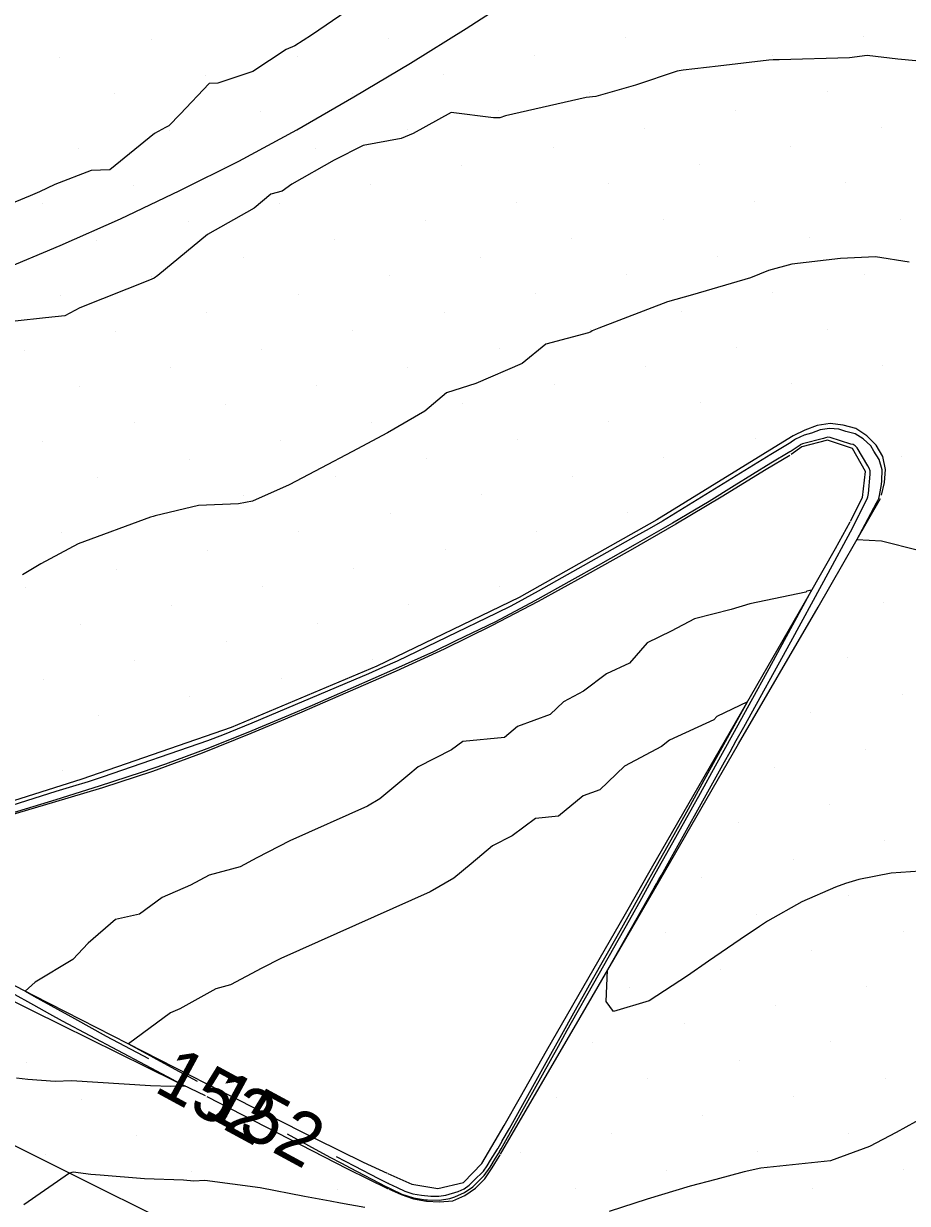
# Model space of a CAD drawing. Extents: x 2354170 to 2357230, y 866100 to 868290.
# Drawn here: x 2355379.11 to 2355412.67, y 867377.49 to 867422.25 of the extents above; entities that cross this region are included whole.
import ezdxf

# ---------------------------------------------------------------- set-up
doc = ezdxf.new("R2010")
doc.units = 0
for name, color, linetype in [('Default', 7, 'Continuous'), ('DTM Contours Minor', 7, 'Continuous'), ('DTM Contours Minor Text', 7, 'Continuous'), ('Exist DTM Breakline', 7, 'Continuous'), ('Exist DTM Scan Elevation Point', 7, 'Continuous'), ('Exist Roads Curbs', 7, 'Continuous'), ('Exist Roads EOP', 7, 'Continuous')]:
    doc.layers.add(name, color=color, linetype=linetype)

msp = doc.modelspace()

# ---------------------------------------------------------------- linework, layer by layer
at = {"layer": 'Default'}
for points in [[(2355391.394, 867422.738), (2355390.044, 867421.815), (2355389.415, 867421.41), (2355389.085, 867421.268), (2355387.81, 867420.434), (2355386.484, 867419.991), (2355386.156, 867419.974), (2355385.062, 867418.815), (2355384.622, 867418.374), (2355384.499, 867418.307), (2355384.079, 867418.085), (2355382.392, 867416.704), (2355381.683, 867416.682), (2355380.3, 867416.149), (2355379.72, 867415.866), (2355379.357, 867415.713), (2355377.446, 867414.93)], [(2355412.735, 867413.206), (2355411.456, 867413.401), (2355410.126, 867413.342), (2355408.277, 867413.128), (2355407.388, 867412.884), (2355406.715, 867412.602), (2355404.507, 867411.96), (2355403.555, 867411.695), (2355400.956, 867410.698), (2355400.694, 867410.59), (2355400.645, 867410.563), (2355400.555, 867410.517), (2355398.938, 867410.083), (2355398.037, 867409.35), (2355396.283, 867408.592), (2355395.172, 867408.248), (2355394.348, 867407.548), (2355392.934, 867406.731), (2355391.571, 867405.999), (2355390.42, 867405.397), (2355389.2, 867404.75), (2355387.806, 867404.129), (2355387.275, 867404.037), (2355385.75, 867403.974), (2355384.108, 867403.577), (2355384.032, 867403.555), (2355383.936, 867403.522), (2355381.187, 867402.513), (2355379.773, 867401.76), (2355379.07, 867401.34)], [(2355413.081, 867402.264), (2355411.688, 867402.621), (2355410.741, 867402.664), (2355411.498, 867404.074), (2355411.54, 867404.154), (2355411.541, 867404.156), (2355411.578, 867404.233), (2355411.61, 867404.347), (2355411.684, 867404.762), (2355411.696, 867404.902), (2355411.705, 867405.326), (2355411.599, 867405.715), (2355411.385, 867406.033), (2355411.271, 867406.227), (2355410.992, 867406.495), (2355410.676, 867406.683), (2355410.326, 867406.776), (2355410.064, 867406.86), (2355409.704, 867406.891), (2355409.357, 867406.833), (2355409.029, 867406.709), (2355408.741, 867406.635), (2355408.422, 867406.487), (2355408.381, 867406.461), (2355408.377, 867406.459), (2355408.257, 867406.374), (2355408.241, 867406.364), (2355407.981, 867406.21), (2355407.482, 867405.903), (2355403.865, 867403.676), (2355403.368, 867403.378), (2355402.857, 867403.088), (2355402.35, 867402.803), (2355398.645, 867400.715), (2355398.142, 867400.434), (2355397.604, 867400.15), (2355397.064, 867399.888), (2355393.296, 867398.066), (2355392.738, 867397.816), (2355392.203, 867397.58), (2355391.642, 867397.336), (2355387.774, 867395.709), (2355387.221, 867395.476), (2355386.663, 867395.253), (2355386.097, 867395.042), (2355382.133, 867393.674), (2355381.559, 867393.488), (2355380.968, 867393.302), (2355380.341, 867393.114), (2355376.465, 867391.888)], [(2355413.517, 867390.116), (2355412.044, 867390.022), (2355410.816, 867389.779), (2355410.32, 867389.63), (2355409.937, 867389.487), (2355408.659, 867388.926), (2355407.355, 867388.197), (2355407.045, 867387.996), (2355406.311, 867387.502), (2355405.109, 867386.686), (2355404.312, 867386.125), (2355402.86, 867385.176), (2355401.502, 867384.764), (2355401.235, 867385.147), (2355401.282, 867386.333), (2355403.058, 867389.464), (2355403.14, 867389.611), (2355403.23, 867389.772), (2355403.328, 867389.945), (2355405.723, 867394.241), (2355405.931, 867394.619), (2355406.17, 867395.055), (2355406.45, 867395.56), (2355408.241, 867398.79), (2355408.633, 867399.512), (2355409.1, 867400.374), (2355409.659, 867401.399), (2355410.501, 867402.966), (2355410.839, 867403.615), (2355410.85, 867403.635), (2355411.151, 867404.257), (2355411.161, 867404.292), (2355411.183, 867404.418), (2355411.246, 867405.16), (2355411.249, 867405.28), (2355411.219, 867405.389), (2355411.159, 867405.479), (2355410.76, 867406.158), (2355410.687, 867406.228), (2355410.604, 867406.277), (2355410.513, 867406.301), (2355409.738, 867406.547), (2355409.647, 867406.555), (2355409.56, 867406.541), (2355409.478, 867406.509), (2355408.68, 867406.306), (2355408.6, 867406.269), (2355408.589, 867406.262), (2355408.588, 867406.261), (2355408.253, 867406.026), (2355408.208, 867405.999), (2355407.483, 867405.568), (2355406.095, 867404.713), (2355405.136, 867404.123), (2355403.753, 867403.292), (2355402.331, 867402.484), (2355400.921, 867401.692), (2355399.929, 867401.133), (2355398.527, 867400.35), (2355397.029, 867399.559), (2355395.527, 867398.83), (2355394.672, 867398.417), (2355393.119, 867397.722), (2355391.628, 867397.064), (2355390.068, 867396.384), (2355389.164, 867396.004), (2355387.626, 867395.357), (2355386.071, 867394.735), (2355384.496, 867394.15), (2355383.577, 867393.832), (2355381.979, 867393.315), (2355380.333, 867392.795), (2355378.589, 867392.274)], [(2355405.962, 867395.387), (2355406.59, 867396.522), (2355405.427, 867395.961), (2355405.317, 867395.834), (2355403.638, 867395.06), (2355403.328, 867394.825), (2355401.921, 867394.082), (2355400.986, 867393.185), (2355400.354, 867392.952), (2355399.419, 867392.181), (2355398.541, 867392.094), (2355397.659, 867391.434), (2355396.911, 867391.05), (2355396.104, 867390.378), (2355395.45, 867389.831), (2355394.549, 867389.314), (2355388.874, 867386.786), (2355388.158, 867386.414), (2355386.964, 867385.778), (2355386.408, 867385.63), (2355385.045, 867384.874), (2355384.696, 867384.725), (2355383.101, 867383.54), (2355384.851, 867382.58), (2355385.019, 867382.491), (2355385.703, 867382.121)], [(2355390.98, 867379.265), (2355391.665, 867378.909), (2355392.589, 867378.428), (2355392.939, 867378.263), (2355392.949, 867378.258), (2355392.972, 867378.247), (2355393.298, 867378.095), (2355393.584, 867377.956), (2355393.896, 867377.853), (2355394.213, 867377.805), (2355394.579, 867377.764), (2355394.88, 867377.758), (2355395.147, 867377.801), (2355395.613, 867377.944), (2355395.837, 867378.045), (2355396.033, 867378.183), (2355396.204, 867378.353), (2355396.568, 867378.714), (2355396.712, 867378.917), (2355396.844, 867379.132), (2355397.099, 867379.542), (2355397.122, 867379.582), (2355397.128, 867379.591), (2355397.281, 867379.854), (2355397.283, 867379.858), (2355397.559, 867380.331), (2355398.951, 867382.833), (2355399.479, 867383.782), (2355400.066, 867384.836), (2355400.715, 867385.99), (2355401.641, 867387.623), (2355402.305, 867388.807), (2355403.027, 867390.096), (2355403.812, 867391.49), (2355404.354, 867392.463), (2355405.102, 867393.821), (2355405.962, 867395.387)], [(2355378.666, 867385.481), (2355379.483, 867385.019), (2355380.099, 867384.68), (2355380.58, 867384.412), (2355384.777, 867382.19), (2355384.847, 867382.152), (2355385.262, 867381.934), (2355384.697, 867381.919), (2355383.93, 867381.954), (2355380.935, 867382.136), (2355380.306, 867382.112), (2355379.277, 867382.184), (2355378.85, 867382.241)]]:
    msp.add_lwpolyline(points, dxfattribs=at)
at = {"layer": 'DTM Contours Minor'}
for points in [[(2355412.984, 867420.843), (2355412.296, 867420.9), (2355411.139, 867421.041), (2355410.461, 867420.959), (2355407.794, 867420.881), (2355407.564, 867420.881), (2355407.399, 867420.862), (2355405.48, 867420.639), (2355404.156, 867420.49), (2355403.921, 867420.445), (2355402.348, 867419.916), (2355400.837, 867419.488), (2355400.471, 867419.452), (2355397.41, 867418.758), (2355397.189, 867418.673), (2355396.956, 867418.671), (2355395.343, 867418.882), (2355393.9, 867418.082), (2355393.442, 867417.89), (2355392.006, 867417.627), (2355390.904, 867417.067), (2355389.301, 867416.162), (2355388.934, 867415.897), (2355388.503, 867415.778), (2355387.871, 867415.249), (2355386.092, 867414.255), (2355384.214, 867412.7), (2355384.073, 867412.593), (2355383.892, 867412.517), (2355381.251, 867411.463), (2355380.679, 867411.16), (2355379.95, 867411.088), (2355378.795, 867410.957)], [(2355408.948, 867400.603), (2355409.03, 867400.754), (2355408.844, 867400.718), (2355408.811, 867400.677), (2355406.686, 867400.233), (2355405.976, 867400.026), (2355404.581, 867399.665), (2355403.697, 867399.198), (2355402.785, 867398.758), (2355402.118, 867397.987), (2355401.244, 867397.584), (2355400.368, 867396.922), (2355399.606, 867396.519), (2355399.1, 867396.033), (2355397.864, 867395.579), (2355397.37, 867395.171), (2355395.783, 867395.013), (2355395.362, 867394.698), (2355394.092, 867394.047), (2355393.7, 867393.721), (2355392.64, 867392.834), (2355392.171, 867392.565), (2355389.216, 867391.248), (2355387.963, 867390.598), (2355387.33, 867390.261), (2355386.157, 867389.948), (2355385.452, 867389.557), (2355384.37, 867389.095), (2355383.517, 867388.462), (2355382.605, 867388.257), (2355381.559, 867387.36), (2355380.985, 867386.745), (2355379.554, 867385.878), (2355379.175, 867385.543), (2355379.505, 867385.357), (2355381.043, 867384.509), (2355382.244, 867383.839), (2355383.635, 867383.103), (2355383.85, 867382.985)], [(2355389.125, 867380.127), (2355390.744, 867379.247), (2355391.176, 867379.013), (2355391.509, 867378.84), (2355392.866, 867378.134), (2355392.948, 867378.095), (2355392.95, 867378.094), (2355392.983, 867378.078), (2355393.059, 867378.042), (2355393.467, 867377.845), (2355393.913, 867377.698), (2355394.365, 867377.629), (2355394.447, 867377.62), (2355394.899, 867377.611), (2355395.299, 867377.676), (2355395.489, 867377.734), (2355395.851, 867377.898), (2355396.167, 867378.12), (2355396.443, 867378.394), (2355396.599, 867378.549), (2355396.826, 867378.87), (2355397.034, 867379.209), (2355397.139, 867379.378), (2355397.175, 867379.439), (2355397.183, 867379.453), (2355397.246, 867379.561), (2355397.247, 867379.562), (2355397.361, 867379.758), (2355399.415, 867383.449), (2355399.752, 867384.056), (2355400.128, 867384.73), (2355400.543, 867385.468), (2355402.114, 867388.236), (2355402.583, 867389.075), (2355403.095, 867389.988), (2355403.651, 867390.975), (2355404.81, 867393.055), (2355405.378, 867394.087), (2355406.032, 867395.276), (2355406.794, 867396.655), (2355407.345, 867397.65), (2355408.077, 867398.996), (2355408.948, 867400.603)], [(2355413.712, 867380.994), (2355412.245, 867380.18), (2355411.224, 867379.642), (2355409.748, 867379.104), (2355407.821, 867378.896), (2355407.107, 867378.832), (2355406.471, 867378.682), (2355405.392, 867378.396), (2355404.423, 867378.146), (2355402.788, 867377.645), (2355401.341, 867377.188)], [(2355392.068, 867377.328), (2355391.142, 867377.5), (2355390.751, 867377.575), (2355389.783, 867377.754), (2355388.088, 867378.081), (2355385.988, 867378.353), (2355385.58, 867378.334), (2355385.18, 867378.367), (2355383.707, 867378.419), (2355382.022, 867378.559), (2355381.665, 867378.587), (2355380.999, 867378.675), (2355380.857, 867378.642), (2355379.118, 867377.44)]]:
    msp.add_lwpolyline(points, dxfattribs=at)
at = {"layer": 'Exist DTM Breakline'}
for points in [[(2355361.407, 867408.05), (2355363.868, 867408.487), (2355366.303, 867409.052), (2355368.716, 867409.705), (2355371.119, 867410.396), (2355373.504, 867411.144), (2355375.862, 867411.975), (2355378.194, 867412.876), (2355380.503, 867413.833), (2355382.789, 867414.847), (2355385.049, 867415.915), (2355387.282, 867417.038), (2355389.484, 867418.222), (2355391.652, 867419.467), (2355393.796, 867420.752), (2355395.92, 867422.07), (2355398.018, 867423.431)], [(2355361.577, 867388.266), (2355363.813, 867387.148), (2355366.049, 867386.029), (2355368.285, 867384.911), (2355370.522, 867383.794), (2355372.758, 867382.677), (2355374.995, 867381.561), (2355377.233, 867380.446), (2355379.471, 867379.331), (2355381.709, 867378.218), (2355383.948, 867377.106), (2355386.188, 867375.995), (2355388.427, 867374.884), (2355390.666, 867373.772), (2355392.905, 867372.659), (2355395.143, 867371.546), (2355397.381, 867370.43), (2355399.617, 867369.312), (2355401.852, 867368.192), (2355404.086, 867367.069), (2355406.318, 867365.945), (2355408.551, 867364.821), (2355410.786, 867363.699), (2355413.022, 867362.582)]]:
    msp.add_lwpolyline(points, dxfattribs=at)
at = {"layer": 'Exist DTM Scan Elevation Point'}
for p, q in [((2355383.951, 867421.667), (2355383.951, 867421.667)), ((2355392.965, 867421.699), (2355392.965, 867421.699)), ((2355401.979, 867421.73), (2355401.979, 867421.73)), ((2355410.992, 867421.762), (2355410.992, 867421.762)), ((2355380.486, 867420.962), (2355380.486, 867420.962)), ((2355389.5, 867420.993), (2355389.5, 867420.993)), ((2355398.514, 867421.025), (2355398.514, 867421.025)), ((2355407.528, 867421.057), (2355407.528, 867421.057)), ((2355386.036, 867420.288), (2355386.036, 867420.288)), ((2355395.05, 867420.319), (2355395.05, 867420.319)), ((2355404.064, 867420.351), (2355404.064, 867420.351)), ((2355382.571, 867419.582), (2355382.571, 867419.582)), ((2355391.585, 867419.614), (2355391.585, 867419.614)), ((2355400.599, 867419.646), (2355400.599, 867419.646)), ((2355409.613, 867419.677), (2355409.613, 867419.677)), ((2355388.121, 867418.908), (2355388.121, 867418.908)), ((2355397.135, 867418.94), (2355397.135, 867418.94)), ((2355406.149, 867418.972), (2355406.149, 867418.972)), ((2355393.67, 867418.234), (2355393.67, 867418.234)), ((2355402.684, 867418.266), (2355402.684, 867418.266)), ((2355411.698, 867418.298), (2355411.698, 867418.298)), ((2355384.656, 867418.203), (2355384.656, 867418.203)), ((2355381.192, 867417.497), (2355381.192, 867417.497)), ((2355390.206, 867417.529), (2355390.206, 867417.529)), ((2355399.22, 867417.561), (2355399.22, 867417.561)), ((2355408.234, 867417.592), (2355408.234, 867417.592)), ((2355404.769, 867416.887), (2355404.769, 867416.887)), ((2355386.741, 867416.823), (2355386.741, 867416.823)), ((2355395.755, 867416.855), (2355395.755, 867416.855)), ((2355383.277, 867416.118), (2355383.277, 867416.118)), ((2355392.291, 867416.149), (2355392.291, 867416.149)), ((2355401.305, 867416.181), (2355401.305, 867416.181)), ((2355410.318, 867416.213), (2355410.318, 867416.213)), ((2355379.813, 867415.412), (2355379.813, 867415.412)), ((2355388.826, 867415.444), (2355388.826, 867415.444)), ((2355397.84, 867415.476), (2355397.84, 867415.476)), ((2355406.854, 867415.507), (2355406.854, 867415.507)), ((2355385.362, 867414.738), (2355385.362, 867414.738)), ((2355394.376, 867414.77), (2355394.376, 867414.77)), ((2355403.39, 867414.802), (2355403.39, 867414.802)), ((2355412.403, 867414.833), (2355412.403, 867414.833)), ((2355381.898, 867414.033), (2355381.898, 867414.033)), ((2355390.911, 867414.064), (2355390.911, 867414.064)), ((2355399.925, 867414.096), (2355399.925, 867414.096)), ((2355408.939, 867414.128), (2355408.939, 867414.128)), ((2355387.447, 867413.359), (2355387.447, 867413.359)), ((2355396.461, 867413.391), (2355396.461, 867413.391)), ((2355405.475, 867413.422), (2355405.475, 867413.422)), ((2355383.983, 867412.653), (2355383.983, 867412.653)), ((2355392.996, 867412.685), (2355392.996, 867412.685)), ((2355402.01, 867412.717), (2355402.01, 867412.717)), ((2355411.024, 867412.748), (2355411.024, 867412.748)), ((2355380.518, 867411.948), (2355380.518, 867411.948)), ((2355389.532, 867411.979), (2355389.532, 867411.979)), ((2355398.546, 867412.011), (2355398.546, 867412.011)), ((2355407.56, 867412.043), (2355407.56, 867412.043)), ((2355386.068, 867411.274), (2355386.068, 867411.274)), ((2355395.081, 867411.306), (2355395.081, 867411.306)), ((2355404.095, 867411.337), (2355404.095, 867411.337)), ((2355391.617, 867410.6), (2355391.617, 867410.6)), ((2355400.631, 867410.632), (2355400.631, 867410.632)), ((2355409.645, 867410.663), (2355409.645, 867410.663)), ((2355382.603, 867410.568), (2355382.603, 867410.568)), ((2355379.139, 867409.863), (2355379.139, 867409.863)), ((2355388.153, 867409.894), (2355388.153, 867409.894)), ((2355397.166, 867409.926), (2355397.166, 867409.926)), ((2355406.18, 867409.958), (2355406.18, 867409.958)), ((2355411.73, 867409.284), (2355411.73, 867409.284)), ((2355384.688, 867409.189), (2355384.688, 867409.189)), ((2355393.702, 867409.221), (2355393.702, 867409.221)), ((2355402.716, 867409.252), (2355402.716, 867409.252)), ((2355381.224, 867408.483), (2355381.224, 867408.483)), ((2355390.238, 867408.515), (2355390.238, 867408.515)), ((2355399.251, 867408.547), (2355399.251, 867408.547)), ((2355408.265, 867408.578), (2355408.265, 867408.578)), ((2355386.773, 867407.809), (2355386.773, 867407.809)), ((2355395.787, 867407.841), (2355395.787, 867407.841)), ((2355404.801, 867407.873), (2355404.801, 867407.873)), ((2355383.309, 867407.104), (2355383.309, 867407.104)), ((2355392.323, 867407.136), (2355392.323, 867407.136)), ((2355401.336, 867407.167), (2355401.336, 867407.167)), ((2355379.844, 867406.398), (2355379.844, 867406.398)), ((2355388.858, 867406.43), (2355388.858, 867406.43)), ((2355397.872, 867406.462), (2355397.872, 867406.462)), ((2355406.886, 867406.493), (2355406.886, 867406.493)), ((2355385.394, 867405.724), (2355385.394, 867405.724)), ((2355394.408, 867405.756), (2355394.408, 867405.756)), ((2355403.421, 867405.788), (2355403.421, 867405.788)), ((2355412.435, 867405.82), (2355412.435, 867405.82)), ((2355381.929, 867405.019), (2355381.929, 867405.019)), ((2355390.943, 867405.051), (2355390.943, 867405.051)), ((2355399.957, 867405.082), (2355399.957, 867405.082)), ((2355387.479, 867404.345), (2355387.479, 867404.345)), ((2355396.492, 867404.377), (2355396.492, 867404.377)), ((2355384.014, 867403.639), (2355384.014, 867403.639)), ((2355393.028, 867403.671), (2355393.028, 867403.671)), ((2355402.042, 867403.703), (2355402.042, 867403.703)), ((2355398.577, 867402.997), (2355398.577, 867402.997)), ((2355380.55, 867402.934), (2355380.55, 867402.934)), ((2355389.564, 867402.966), (2355389.564, 867402.966)), ((2355386.099, 867402.26), (2355386.099, 867402.26)), ((2355395.113, 867402.292), (2355395.113, 867402.292)), ((2355382.635, 867401.554), (2355382.635, 867401.554)), ((2355391.649, 867401.586), (2355391.649, 867401.586)), ((2355379.17, 867400.849), (2355379.17, 867400.849)), ((2355388.184, 867400.881), (2355388.184, 867400.881)), ((2355397.198, 867400.912), (2355397.198, 867400.912)), ((2355384.72, 867400.175), (2355384.72, 867400.175)), ((2355393.734, 867400.207), (2355393.734, 867400.207)), ((2355411.761, 867400.27), (2355411.761, 867400.27)), ((2355381.255, 867399.47), (2355381.255, 867399.47)), ((2355390.269, 867399.501), (2355390.269, 867399.501)), ((2355386.805, 867398.796), (2355386.805, 867398.796)), ((2355383.34, 867398.09), (2355383.34, 867398.09)), ((2355392.358, 867398.12), (2355392.358, 867398.12)), ((2355410.382, 867398.185), (2355410.382, 867398.185)), ((2355379.876, 867397.385), (2355379.876, 867397.385)), ((2355388.887, 867397.418), (2355388.887, 867397.418)), ((2355412.467, 867396.806), (2355412.467, 867396.806)), ((2355385.425, 867396.711), (2355385.425, 867396.711)), ((2355381.961, 867396.005), (2355381.961, 867396.005)), ((2355409.002, 867396.1), (2355409.002, 867396.1)), ((2355411.087, 867394.721), (2355411.087, 867394.721)), ((2355380.598, 867393.909), (2355380.598, 867393.909)), ((2355407.623, 867394.015), (2355407.623, 867394.015)), ((2355409.708, 867392.636), (2355409.708, 867392.636)), ((2355406.244, 867391.93), (2355406.244, 867391.93)), ((2355411.793, 867391.256), (2355411.793, 867391.256)), ((2355408.329, 867390.551), (2355408.329, 867390.551)), ((2355404.864, 867389.845), (2355404.864, 867389.845)), ((2355410.414, 867389.171), (2355410.414, 867389.171)), ((2355406.949, 867388.466), (2355406.949, 867388.466)), ((2355412.499, 867387.792), (2355412.499, 867387.792)), ((2355403.485, 867387.76), (2355403.485, 867387.76)), ((2355409.034, 867387.086), (2355409.034, 867387.086)), ((2355405.57, 867386.381), (2355405.57, 867386.381)), ((2355402.105, 867385.675), (2355402.105, 867385.675)), ((2355411.119, 867385.707), (2355411.119, 867385.707)), ((2355407.655, 867385.001), (2355407.655, 867385.001)), ((2355404.19, 867384.296), (2355404.19, 867384.296)), ((2355400.726, 867383.59), (2355400.726, 867383.59)), ((2355409.74, 867383.622), (2355409.74, 867383.622)), ((2355406.275, 867382.916), (2355406.275, 867382.916)), ((2355379.234, 867382.821), (2355379.234, 867382.821)), ((2355402.811, 867382.211), (2355402.811, 867382.211)), ((2355411.825, 867382.242), (2355411.825, 867382.242)), ((2355399.346, 867381.505), (2355399.346, 867381.505)), ((2355408.36, 867381.537), (2355408.36, 867381.537)), ((2355381.319, 867381.442), (2355381.319, 867381.442)), ((2355386.868, 867380.768), (2355386.868, 867380.768)), ((2355404.896, 867380.831), (2355404.896, 867380.831)), ((2355410.445, 867380.157), (2355410.445, 867380.157)), ((2355383.404, 867380.062), (2355383.404, 867380.062)), ((2355401.431, 867380.126), (2355401.431, 867380.126)), ((2355379.939, 867379.357), (2355379.939, 867379.357)), ((2355388.953, 867379.389), (2355388.953, 867379.389)), ((2355397.967, 867379.42), (2355397.967, 867379.42)), ((2355406.981, 867379.452), (2355406.981, 867379.452)), ((2355385.489, 867378.683), (2355385.489, 867378.683)), ((2355403.516, 867378.746), (2355403.516, 867378.746)), ((2355412.53, 867378.778), (2355412.53, 867378.778)), ((2355382.024, 867377.977), (2355382.024, 867377.977)), ((2355391.038, 867378.009), (2355391.038, 867378.009)), ((2355400.052, 867378.041), (2355400.052, 867378.041)), ((2355409.066, 867378.072), (2355409.066, 867378.072))]:
    msp.add_line(p, q, dxfattribs=at)
at = {"layer": 'Exist Roads Curbs'}
for points in [[(2355410.508, 867403.378), (2355410.964, 867404.267), (2355411.07, 867405.262), (2355410.579, 867406.133), (2355409.628, 867406.443), (2355408.66, 867406.194), (2355408.251, 867405.904)], [(2355408.196, 867405.871), (2355407.299, 867405.331), (2355405.595, 867404.284), (2355403.874, 867403.265), (2355402.141, 867402.267), (2355400.399, 867401.285), (2355398.645, 867400.325), (2355396.872, 867399.398), (2355395.076, 867398.52), (2355393.257, 867397.688), (2355391.426, 867396.883), (2355389.588, 867396.094), (2355387.743, 867395.322), (2355385.888, 867394.575), (2355384.013, 867393.88), (2355382.111, 867393.26), (2355380.196, 867392.686), (2355378.276, 867392.124), (2355376.36, 867391.552), (2355375.76, 867391.367)], [(2355397.355, 867380.448), (2355397.976, 867381.537), (2355398.97, 867383.272), (2355399.966, 867385.006), (2355400.963, 867386.741), (2355401.959, 867388.475), (2355402.956, 867390.208), (2355403.953, 867391.942), (2355404.951, 867393.676), (2355405.948, 867395.409), (2355406.947, 867397.142), (2355407.946, 867398.874), (2355408.946, 867400.607), (2355409.94, 867402.342), (2355410.492, 867403.347)], [(2355374.164, 867388.106), (2355375.945, 867387.195), (2355377.726, 867386.284), (2355379.506, 867385.374), (2355381.288, 867384.464), (2355383.069, 867383.556), (2355384.851, 867382.648), (2355386.634, 867381.741), (2355388.418, 867380.837), (2355390.205, 867379.938), (2355391.999, 867379.056), (2355392.92, 867378.638)], [(2355392.945, 867378.627), (2355393.857, 867378.218), (2355394.843, 867378.052), (2355395.815, 867378.285), (2355396.515, 867378.999), (2355397.021, 867379.861), (2355397.351, 867380.44)]]:
    msp.add_lwpolyline(points, dxfattribs=at)
at = {"layer": 'Exist Roads EOP'}
for points in [[(2355411.683, 867404.356), (2355411.8, 867404.842), (2355411.835, 867405.34), (2355411.729, 867405.826), (2355411.476, 867406.255), (2355411.13, 867406.616), (2355410.711, 867406.884), (2355410.231, 867407.02), (2355409.734, 867407.075), (2355409.243, 867406.997), (2355408.775, 867406.822), (2355408.323, 867406.609), (2355408.264, 867406.572)], [(2355408.259, 867406.569), (2355403.152, 867403.426), (2355397.926, 867400.481), (2355392.525, 867397.869), (2355386.994, 867395.543), (2355381.323, 867393.585), (2355375.603, 867391.776), (2355374.58, 867391.463)], [(2355397.222, 867379.355), (2355400.238, 867384.542), (2355403.259, 867389.726), (2355406.251, 867394.927), (2355409.275, 867400.109), (2355411.638, 867404.23)], [(2355374.095, 867387.462), (2355379.469, 867384.794), (2355384.847, 867382.134), (2355386.001, 867381.577)], [(2355386.07, 867381.54), (2355391.405, 867378.795), (2355392.951, 867378.044)], [(2355392.987, 867378.027), (2355393.443, 867377.821), (2355393.916, 867377.664), (2355394.409, 867377.577), (2355394.907, 867377.543), (2355395.404, 867377.589), (2355395.862, 867377.784), (2355396.27, 867378.072), (2355396.622, 867378.425), (2355396.907, 867378.836), (2355397.167, 867379.263), (2355397.211, 867379.338)]]:
    msp.add_lwpolyline(points, dxfattribs=at)

# ---------------------------------------------------------------- texts
at = {"layer": 'Default'}
msp.add_text('152', height=2, rotation=331.5701, dxfattribs=at).set_placement((2355385.864, 867380.897))
at = {"layer": 'DTM Contours Minor Text'}
msp.add_text('152', height=2, rotation=331.5483, dxfattribs=at).set_placement((2355384.011, 867381.763))

doc.saveas('drawing.dxf')
